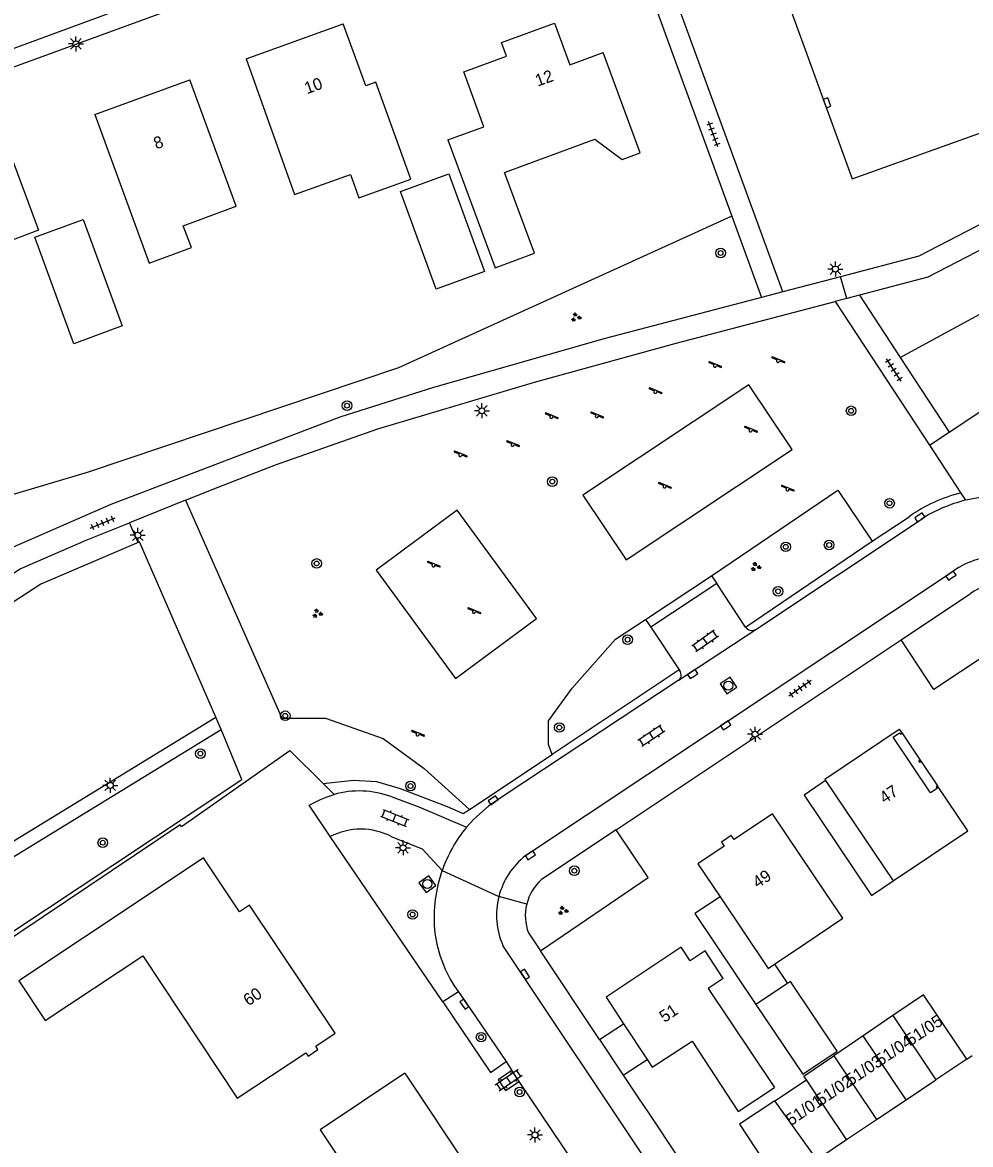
# Model space of a CAD drawing. Extents: x 137999 to 141000, y 397500 to 400501.
# Drawn here: x 138374 to 138453.1, y 399770.7 to 399864.2 of the extents above; entities that cross this region are included whole.
import ezdxf

# ---------------------------------------------------------------- set-up
doc = ezdxf.new("R2010")
doc.units = 0
for name, color, linetype in [('gg-afsc-erfafscheiding', 7, 'Continuous'), ('gg-afsc-hekwerk', 7, 'Continuous'), ('gg-anno-huisnummerreeks BGT', 7, 'Continuous'), ('gg-bbg-bijgebouw', 7, 'Continuous'), ('gg-bbg-gedigitaliseerde bebouwing', 7, 'Continuous'), ('gg-bbg-gedigitaliseerde bijgebouw', 7, 'Continuous'), ('gg-bbg-hoofdgebouw', 7, 'Continuous'), ('gg-bbg-luifel en loopbrug', 7, 'Continuous'), ('gg-bbg-onder overbouw', 7, 'Continuous'), ('gg-bbg-pand overbouw', 7, 'Continuous'), ('gg-bbg-pilaar onder overbouw', 7, 'Continuous'), ('gg-bbg-pilaar pand', 7, 'Continuous'), ('gg-bbg-tussenscheiding', 7, 'Continuous'), ('gg-knt-onverhard', 7, 'Continuous'), ('gg-knt-verharding', 7, 'Continuous'), ('gg-knt-verharding nz', 7, 'Continuous'), ('gt-grn-groengrens', 7, 'Continuous'), ('gt-grn-weggrens', 7, 'Continuous'), ('gt-symb-boom', 7, 'Continuous'), ('gt-symb-groenvak', 7, 'Continuous'), ('gt-symb-klinker verharding', 7, 'Continuous'), ('gt-symb-kolk', 7, 'Continuous'), ('gt-symb-lichtmast', 7, 'Continuous'), ('gt-symb-rioolschacht', 7, 'Continuous'), ('gt-symb-speelvoorziening', 7, 'Continuous'), ('gt-symb-tegel verharding', 7, 'Continuous')]:
    doc.layers.add(name, color=color, linetype=linetype)

# ---------------------------------------------------------------- blocks, each defined once
blk = doc.blocks.new('gt0-KOLK')
at = {"layer": 'gt-symb-kolk'}
blk.add_lwpolyline([(0, 0), (0.375, 0), (0.375, 0.4), (-0.375, 0.4), (-0.375, 0), (0, 0)], dxfattribs=at)
blk = doc.blocks.new('gt0-LMAST')
at = {"layer": 'gt-symb-lichtmast'}
for p, q in [((-0.182, 0.173), (-0.447, 0.438)), ((-0.005, 0.246), (-0.005, 0.621)), ((0.172, 0.173), (0.437, 0.438)), ((-0.255, -0.004), (-0.63, -0.004)), ((-0.182, -0.181), (-0.447, -0.446)), ((-0.005, -0.254), (-0.005, -0.629)), ((0.437, -0.446), (0.172, -0.181)), ((0.245, -0.004), (0.62, -0.004))]:
    blk.add_line(p, q, dxfattribs=at)
blk.add_circle((-0.005, -0.004), 0.25, dxfattribs=at)
blk = doc.blocks.new('gt0-TEG1')
at = {"layer": 'gt-symb-tegel verharding'}
for p, q in [((-1.125, 0), (1.125, 0)), ((-0.9, -0.25), (-0.9, 0.25)), ((-0.45, -0.25), (-0.45, 0.25)), ((0, -0.25), (0, 0.25)), ((0.45, -0.25), (0.45, 0.25)), ((0.9, -0.25), (0.9, 0.25))]:
    blk.add_line(p, q, dxfattribs=at)
blk = doc.blocks.new('gt0-SV')
at = {"layer": 'gt-symb-speelvoorziening'}
for p, q in [((-0.477, 0.255), (-0.08, 0.096)), ((0.542, -0.076), (-0.449, 0.324)), ((0.125, 0.014), (0.515, -0.143))]:
    blk.add_line(p, q, dxfattribs=at)
for centre, radius, start, end in [((-0.466, 0.291), 0.0369, 63.6251, 252.66016), ((-0.002, -0.005), 0.128, 127.68665, 8.59861), ((0.531, -0.111), 0.0363, 243.50852, 72.54358)]:
    blk.add_arc(centre, radius, start, end, dxfattribs=at)
blk = doc.blocks.new('gt0-BOOM')
at = {"layer": 'gt-symb-boom'}
for radius in [0.4, 0.2]:
    blk.add_circle((0, 0), radius, dxfattribs=at)
blk = doc.blocks.new('gt0-GRVAK')
at = {"layer": 'gt-symb-groenvak'}
for p, q in [((-0.11, 0.189), (-0.228, 0.24)), ((-0.182, 0.153), (0.088, 0.153)), ((-0.091, 0.211), (-0.156, 0.322)), ((-0.047, 0.214), (-0.047, 0.393)), ((-0.004, 0.211), (0.061, 0.322)), ((0.015, 0.189), (0.133, 0.24)), ((0.262, -0.052), (0.197, 0.059)), ((0.305, -0.049), (0.305, 0.13)), ((0.349, -0.052), (0.414, 0.059)), ((-0.245, -0.228), (-0.363, -0.177)), ((-0.318, -0.264), (-0.047, -0.264)), ((-0.226, -0.206), (-0.291, -0.095)), ((-0.183, -0.203), (-0.183, -0.024)), ((-0.139, -0.206), (-0.074, -0.095)), ((-0.12, -0.228), (-0.002, -0.177)), ((0.243, -0.074), (0.125, -0.023)), ((0.17, -0.11), (0.441, -0.11)), ((0.368, -0.074), (0.486, -0.023))]:
    blk.add_line(p, q, dxfattribs=at)
blk = doc.blocks.new('gt0-RS')
at = {"layer": 'gt-symb-rioolschacht'}
blk.add_lwpolyline([(-0.5, -0.5), (0.5, -0.5), (0.5, 0.5), (-0.5, 0.5)], close=True, dxfattribs=at)
blk.add_circle((0, 0), 0.375, dxfattribs=at)
blk = doc.blocks.new('gt0-KL1')
at = {"layer": 'gt-symb-klinker verharding'}
for p, q in [((-1.15, 0.3), (1.15, 0.3)), ((-1, -0.3), (-1, 0.3)), ((-0.5, 0.3), (-0.5, 0.45)), ((0, -0.3), (0, 0.3)), ((0.5, 0.3), (0.5, 0.45)), ((1, -0.3), (1, 0.3)), ((-1.15, -0.3), (1.15, -0.3)), ((-0.5, -0.45), (-0.5, -0.3)), ((0.5, -0.45), (0.5, -0.3))]:
    blk.add_line(p, q, dxfattribs=at)

msp = doc.modelspace()

# ---------------------------------------------------------------- linework, layer by layer
at = {"layer": 'gg-afsc-erfafscheiding'}
for p, q in [((138387.295, 399797.188), (138387.197, 399797.327)), ((138452.771, 399777.795), (138453.225, 399778.097)), ((138424.126, 399776.475), (138425.416, 399774.541)), ((138425.416, 399774.541), (138426.227, 399773.326)), ((138426.227, 399773.326), (138428.77, 399769.515))]:
    msp.add_line(p, q, dxfattribs=at)
for points in [[(138433.191, 399848.084), (138405.4, 399835.429), (138379.446, 399826.696), (138356.704, 399819.961), (138354.721, 399824.104), (138347.451, 399843.549), (138345.927, 399850.525)], [(138458.835, 399814.444), (138450.019, 399808.626), (138447.294, 399812.75)], [(138417.221, 399786.843), (138426.224, 399792.955), (138423.53, 399796.923)]]:
    msp.add_lwpolyline(points, dxfattribs=at)
at = {"layer": 'gg-afsc-hekwerk'}
for p, q in [((138383.807, 399820.923), (138383.681, 399820.869)), ((138390.171, 399806.316), (138383.807, 399820.923)), ((138363.012, 399789.719), (138390.171, 399806.316)), ((138387.197, 399797.327), (138363.053, 399781.149))]:
    msp.add_line(p, q, dxfattribs=at)
msp.add_lwpolyline([(138383.681, 399820.869), (138375.577, 399817.405), (138363.107, 399809.282)], dxfattribs=at)
at = {"layer": 'gg-bbg-bijgebouw'}
for p, q in [((138452.771, 399777.795), (138450.197, 399776.075)), ((138447.716, 399774.418), (138450.197, 399776.075)), ((138440.27, 399769.444), (138436.784, 399774.325)), ((138445.239, 399772.764), (138447.716, 399774.418)), ((138442.747, 399771.098), (138445.239, 399772.764)), ((138440.27, 399769.444), (138442.747, 399771.098))]:
    msp.add_line(p, q, dxfattribs=at)
at = {"layer": 'gg-bbg-gedigitaliseerde bebouwing'}
for p, q in [((138440.93, 399801.13), (138441.003, 399801.022)), ((138441.003, 399801.022), (138446.633, 399792.656)), ((138441.032, 399791.631), (138436.59, 399798.26)), ((138389.139, 399794.583), (138384.53, 399791.51)), ((138430.36, 399794.09), (138432.2, 399791.348)), ((138436.752, 399785.729), (138439.355, 399787.481))]:
    msp.add_line(p, q, dxfattribs=at)
for points in [[(138446.633, 399792.656), (138452.853, 399796.846), (138450.341, 399800.575)], [(138384.53, 399791.51), (138373.734, 399784.322), (138375.935, 399781.016), (138384.075, 399786.41), (138391.941, 399774.54), (138397.668, 399778.335), (138397.85, 399778.06)], [(138432.2, 399791.348), (138436.213, 399785.366), (138436.752, 399785.729)], [(138439.355, 399787.481), (138442.431, 399789.543), (138441.032, 399791.631)], [(138432.47, 399784.54), (138431.213, 399783.704), (138436.73, 399775.43)]]:
    msp.add_lwpolyline(points, dxfattribs=at)
at = {"layer": 'gg-bbg-gedigitaliseerde bijgebouw'}
for p, q in [((138437.835, 399784.115), (138435.199, 399782.347)), ((138435.199, 399782.347), (138439.092, 399776.541)), ((138446.611, 399781.433), (138444.145, 399779.754)), ((138444.145, 399779.754), (138441.683, 399778.077)), ((138436.784, 399774.325), (138439.398, 399776.085))]:
    msp.add_line(p, q, dxfattribs=at)
for points in [[(138405.55, 399850.128), (138409.598, 399851.606), (138412.573, 399843.458), (138408.525, 399841.98), (138405.55, 399850.128)], [(138375.068, 399846.325), (138379.115, 399847.805), (138382.364, 399838.922), (138378.317, 399837.442), (138375.068, 399846.325)], [(138439.092, 399776.541), (138441.974, 399778.474), (138438.081, 399784.28), (138437.835, 399784.115)], [(138452.771, 399777.795), (138449.173, 399783.178), (138446.611, 399781.433)], [(138439.398, 399776.085), (138439.197, 399776.384), (138441.683, 399778.077)]]:
    msp.add_lwpolyline(points, dxfattribs=at)
at = {"layer": 'gg-bbg-hoofdgebouw'}
for p, q in [((138392.69, 399861.19), (138400.79, 399864.11)), ((138380.07, 399856.54), (138387.99, 399859.45)), ((138440.93, 399801.13), (138447.15, 399805.31)), ((138447.15, 399805.31), (138447.379, 399804.97)), ((138392.14, 399790.089), (138389.139, 399794.583)), ((138424.163, 399780.751), (138426.114, 399777.78)), ((138405.91, 399776.63), (138413.71, 399764.98))]:
    msp.add_line(p, q, dxfattribs=at)
for points in [[(138392.69, 399861.19), (138396.724, 399849.878), (138401.381, 399851.556), (138402.086, 399849.599), (138406.413, 399851.159), (138403.5, 399859.24), (138402.659, 399858.927), (138400.79, 399864.11)], [(138409.5, 399854.44), (138412.51, 399855.52), (138410.83, 399860.11), (138414.39, 399861.42), (138413.97, 399862.55), (138418.39, 399864.16), (138419.67, 399860.68), (138422.45, 399861.71)], [(138409.5, 399854.44), (138413.454, 399843.769), (138416.736, 399844.985), (138414.241, 399851.718), (138421.771, 399854.508), (138424.049, 399852.79), (138425.549, 399853.346), (138422.45, 399861.71)], [(138380.07, 399856.54), (138384.594, 399844.161), (138388.123, 399845.458), (138387.454, 399847.279), (138391.866, 399848.9), (138387.99, 399859.45)], [(138372.8, 399853.88), (138375.393, 399846.896), (138371.999, 399845.636), (138372.886, 399843.245), (138368.414, 399841.586), (138368.936, 399840.18), (138368.683, 399840.086), (138364.67, 399850.95)], [(138436.59, 399798.26), (138433.37, 399796.11), (138433.13, 399796.46), (138432.33, 399795.9), (138432.54, 399795.55), (138430.36, 399794.09)], [(138397.85, 399778.06), (138398.68, 399778.61), (138398.5, 399778.89), (138400.11, 399779.97), (138392.98, 399790.65), (138392.14, 399790.089)], [(138432.47, 399784.54), (138430.95, 399786.83), (138429.71, 399786.01), (138428.95, 399787.14), (138422.7, 399782.98), (138424.163, 399780.751)], [(138426.114, 399777.78), (138426.54, 399777.13), (138429.87, 399779.31), (138433.72, 399773.45), (138436.73, 399775.43)], [(138405.91, 399776.63), (138398.877, 399771.904), (138406.672, 399760.235)]]:
    msp.add_lwpolyline(points, dxfattribs=at)
at = {"layer": 'gg-bbg-luifel en loopbrug'}
for p, q in [((138436.752, 399785.729), (138437.835, 399784.115)), ((138422.153, 399779.432), (138424.163, 399780.751)), ((138422.153, 399779.432), (138424.126, 399776.475)), ((138424.126, 399776.475), (138426.114, 399777.78))]:
    msp.add_line(p, q, dxfattribs=at)
for points in [[(138441.003, 399801.022), (138439.206, 399799.815), (138444.83, 399791.445), (138446.633, 399792.656)], [(138432.2, 399791.348), (138430.106, 399789.943), (138435.199, 399782.347)], [(138436.784, 399774.325), (138433.827, 399772.384), (138438.463, 399765.321), (138441.621, 399767.394)]]:
    msp.add_lwpolyline(points, dxfattribs=at)
at = {"layer": 'gg-bbg-onder overbouw'}
msp.add_lwpolyline([(138450.341, 399800.575), (138450.216, 399800.491), (138450.3, 399800.366), (138449.761, 399800.003), (138446.632, 399804.647), (138447.171, 399805.011), (138447.255, 399804.886), (138447.379, 399804.97)], dxfattribs=at)
at = {"layer": 'gg-bbg-pand overbouw'}
for p, q in [((138447.379, 399804.97), (138448.888, 399802.731)), ((138448.972, 399802.606), (138450.341, 399800.575))]:
    msp.add_line(p, q, dxfattribs=at)
at = {"layer": 'gg-bbg-pilaar onder overbouw'}
msp.add_lwpolyline([(138448.972, 399802.606), (138448.847, 399802.523), (138448.763, 399802.647), (138448.888, 399802.731)], dxfattribs=at)
at = {"layer": 'gg-bbg-pilaar pand'}
msp.add_line((138448.888, 399802.731), (138448.972, 399802.606), dxfattribs=at)
at = {"layer": 'gg-bbg-tussenscheiding'}
for p, q in [((138446.611, 399781.433), (138450.197, 399776.075)), ((138447.716, 399774.418), (138444.145, 399779.754)), ((138441.683, 399778.077), (138445.239, 399772.764)), ((138442.747, 399771.098), (138439.398, 399776.085))]:
    msp.add_line(p, q, dxfattribs=at)
at = {"layer": 'gg-knt-onverhard'}
for points in [[(138420.774, 399824.82), (138424.367, 399819.418), (138438.208, 399828.614), (138434.616, 399834.016), (138420.774, 399824.82)], [(138410.144, 399809.546), (138416.893, 399814.542), (138410.281, 399823.556), (138403.532, 399818.56), (138410.144, 399809.546)]]:
    msp.add_lwpolyline(points, dxfattribs=at)
at = {"layer": 'gg-knt-verharding'}
for p, q in [((138437.43, 399841.77), (138426.49, 399871.74)), ((138345.927, 399850.525), (138402.79, 399871.3)), ((138391.524, 399868.761), (138345, 399851.65)), ((138433.191, 399848.084), (138435.67, 399841.3)), ((138442.235, 399843.028), (138437.43, 399841.77)), ((138441.81, 399840.95), (138449.669, 399828.979)), ((138443.84, 399841.5), (138447.233, 399836.301)), ((138447.233, 399836.301), (138451.309, 399830.056)), ((138451.309, 399830.056), (138455.5, 399832.859)), ((138449.669, 399828.979), (138452.283, 399824.998)), ((138452.283, 399824.998), (138452.677, 399824.398)), ((138387.63, 399824.391), (138382.962, 399822.511)), ((138435.184, 399813.632), (138448.964, 399822.803)), ((138415.99, 399794.77), (138451.652, 399818.481)), ((138431.928, 399817.453), (138426.431, 399813.801)), ((138434.337, 399813.824), (138431.928, 399817.453)), ((138447.294, 399812.75), (138453.09, 399816.62)), ((138426.431, 399813.801), (138428.792, 399810.259)), ((138423.53, 399796.923), (138447.294, 399812.75)), ((138428.792, 399810.259), (138428.848, 399810.176)), ((138428.716, 399809.362), (138414.283, 399799.829)), ((138399.115, 399800.771), (138400.026, 399799.867)), ((138423.53, 399796.923), (138417.309, 399792.778)), ((138416.23, 399788.33), (138417.221, 399786.843)), ((138454.633, 399726.519), (138414.098, 399787.281)), ((138422.153, 399779.432), (138417.221, 399786.843)), ((138410.039, 399783.928), (138410.4, 399783.419)), ((138414.359, 399777.6), (138414.847, 399776.871)), ((138415.464, 399775.951), (138414.847, 399776.871)), ((138419.922, 399769.292), (138415.464, 399775.951))]:
    msp.add_line(p, q, dxfattribs=at)
for points in [[(138434.682, 399874.673), (138443.22, 399851.18), (138457.11, 399856.15), (138448.596, 399879.655)], [(138402.79, 399871.3), (138403.92, 399867.97), (138417.95, 399872.76), (138424.73, 399871.24), (138433.191, 399848.084)], [(138501.702, 399870.011), (138449.53, 399842.98), (138443.84, 399841.5)], [(138468.17, 399854.78), (138448.77, 399844.74), (138442.235, 399843.028)], [(138435.67, 399841.3), (138422.62, 399837.88), (138408.32, 399833.79), (138400.5, 399831.32), (138381.41, 399824.03), (138372.81, 399820.28), (138365.75, 399815.67), (138357.06, 399809.58)], [(138387.63, 399824.391), (138390.36, 399825.49), (138395.15, 399827.34), (138403.67, 399830.36), (138416.72, 399834.25), (138428.54, 399837.5), (138441.81, 399840.95)], [(138454.821, 399824.675), (138453.742, 399824.588), (138452.677, 399824.398)], [(138362.065, 399810.787), (138363.83, 399812.03), (138369.17, 399815.67), (138373.86, 399818.67), (138379.36, 399821.06), (138382.962, 399822.511)], [(138387.295, 399797.188), (138396.331, 399803.531), (138399.115, 399800.771)], [(138399.694, 399796.351), (138397.957, 399798.964), (138398.883, 399799.444), (138399.446, 399799.678), (138400.026, 399799.867)], [(138414.283, 399799.829), (138412.912, 399798.887), (138411.667, 399797.818), (138411.059, 399797.133)], [(138404.77, 399799.693), (138407.092, 399798.831), (138411.059, 399797.133)], [(138404.828, 399796.342), (138407.354, 399795.33), (138409.026, 399793.519)], [(138410.4, 399783.419), (138411.049, 399782.504), (138414.359, 399777.6)], [(138414.847, 399776.871), (138413.703, 399776.091), (138414.312, 399775.178), (138415.464, 399775.951)]]:
    msp.add_lwpolyline(points, dxfattribs=at)
for centre, radius, start, end in [((138455.693, 399812.258), 12.509, 103.95154, 122.54245), ((138455.268, 399813.566), 6.102, 84.81066, 126.3453), ((138455.141, 399814.024), 3.309, 79.78428, 128.30864), ((138434.861, 399814.171), 0.628, 213.487, 300.9688), ((138428.383, 399809.834), 0.577, 305.19957, 36.37838), ((138402.129, 399792.445), 7.714, 69.97852, 105.82038), ((138402.252, 399791.436), 5.541, 62.30007, 117.49905), ((138420.268, 399789.574), 11.914, 140.61941, 160.66207), ((138419.853, 399789.811), 6.286, 127.91578, 165.82475), ((138420.233, 399789.594), 11.874, 160.69642, 184.67907), ((138420.017, 399789.766), 4.05, 131.95962, 166.36716), ((138419.848, 399789.81), 6.282, 165.81025, 203.74267), ((138420.021, 399789.766), 4.054, 166.38107, 200.75071), ((138419.066, 399789.717), 10.724, 185.8449, 212.67106)]:
    msp.add_arc(centre, radius, start, end, dxfattribs=at)
at = {"layer": 'gg-knt-verharding nz'}
msp.add_line((138428.716, 399809.362), (138435.184, 399813.632), dxfattribs=at)
at = {"layer": 'gt-grn-groengrens'}
for p, q in [((138383.681, 399820.869), (138382.962, 399822.511)), ((138444.898, 399820.979), (138447.972, 399823.025)), ((138434.337, 399813.824), (138444.898, 399820.979)), ((138426.001, 399814.446), (138431.498, 399818.098)), ((138431.498, 399818.098), (138431.928, 399817.453)), ((138426.001, 399814.446), (138426.431, 399813.801)), ((138428.792, 399810.259), (138418.201, 399803.21)), ((138390.62, 399805.284), (138390.171, 399806.316)), ((138411.304, 399798.62), (138418.201, 399803.21)), ((138410.797, 399798.283), (138411.304, 399798.62)), ((138409.091, 399782.581), (138399.694, 399796.351)), ((138410.4, 399783.419), (138409.091, 399782.581))]:
    msp.add_line(p, q, dxfattribs=at)
for points in [[(138447.233, 399836.301), (138493.842, 399861.665), (138494.866, 399860.134)], [(138431.498, 399818.098), (138442.02, 399825.227), (138444.898, 399820.979)], [(138387.63, 399824.391), (138395.657, 399806.242), (138399.31, 399806.242), (138404.104, 399804.53), (138407.529, 399802.019), (138411.304, 399798.62)], [(138418.201, 399803.21), (138417.89, 399804.032), (138417.89, 399806.002), (138419.883, 399808.73), (138423.497, 399812.805), (138426.001, 399814.446)], [(138357.661, 399777.48), (138362.497, 399780.505), (138362.072, 399781.065), (138381.588, 399793.964), (138392.328, 399801.118), (138390.62, 399805.284)], [(138363.012, 399789.719), (138364.471, 399789.285), (138390.62, 399805.284)], [(138399.115, 399800.771), (138401.629, 399801.06), (138403.547, 399800.939), (138405.546, 399800.353), (138409.463, 399798.878), (138410.797, 399798.283)], [(138409.091, 399782.581), (138413.065, 399776.695), (138414.359, 399777.6)]]:
    msp.add_lwpolyline(points, dxfattribs=at)
msp.add_arc((138455.221, 399812.882), 12.467, 103.63124, 125.55272, dxfattribs=at)
at = {"layer": 'gt-grn-weggrens'}
for p, q in [((138442.777, 399841.212), (138442.235, 399843.028)), ((138437.43, 399841.77), (138435.67, 399841.3)), ((138442.777, 399841.212), (138441.81, 399840.95)), ((138443.84, 399841.5), (138442.777, 399841.212)), ((138449.669, 399828.979), (138451.309, 399830.056)), ((138409.026, 399793.519), (138413.758, 399791.35)), ((138416.081, 399790.721), (138413.758, 399791.35))]:
    msp.add_line(p, q, dxfattribs=at)

# ---------------------------------------------------------------- block references
at = {"layer": 'gt-symb-boom'}
for p in [(138432.25, 399845.007), (138401.106, 399832.281), (138443.129, 399831.851), (138418.221, 399825.948), (138446.335, 399824.144), (138437.682, 399820.51), (138441.298, 399820.665), (138398.569, 399819.127), (138437.042, 399816.804), (138424.495, 399812.774), (138395.953, 399806.431), (138418.8, 399805.451), (138388.879, 399803.272), (138406.395, 399800.571), (138380.738, 399795.847), (138420.055, 399793.513), (138406.57, 399789.859), (138412.282, 399779.637), (138415.493, 399775.067)]:
    msp.add_blockref('gt0-BOOM', p, dxfattribs=at)
at = {"layer": 'gt-symb-groenvak'}
for p in [(138420.184, 399839.644), (138435.174, 399818.843), (138398.619, 399814.952), (138419.101, 399790.182)]:
    msp.add_blockref('gt0-GRVAK', p, dxfattribs=at)
at = {"layer": 'gt-symb-klinker verharding'}
for p, rotation in [((138430.95, 399812.657), -144.81546069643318), ((138426.475, 399804.749), -146.5005999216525), ((138405.073, 399797.916), -21.89715058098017), ((138414.578, 399776.035), -145.80135638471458)]:
    msp.add_blockref('gt0-KL1', p, dxfattribs=dict(at, rotation=rotation))
at = {"layer": 'gt-symb-kolk'}
for p, rotation in [((138440.941, 399857.453), -70.00710601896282), ((138448.964, 399822.803), 33.626529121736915), ((138451.569, 399817.945), 33.626529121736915), ((138430.034, 399809.741), 33.626529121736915), ((138432.786, 399805.458), 33.626529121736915), ((138413.405, 399799.221), 35.59763149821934), ((138416.503, 399794.63), 33.626529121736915), ((138415.774, 399784.769), -56.294043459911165), ((138411.049, 399782.504), 125.31121343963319)]:
    msp.add_blockref('gt0-KOLK', p, dxfattribs=dict(at, rotation=rotation))
at = {"layer": 'gt-symb-lichtmast'}
for p in [(138378.507, 399862.44), (138441.824, 399843.666), (138412.348, 399831.853), (138383.664, 399821.482), (138435.13, 399804.897), (138381.369, 399800.631), (138405.775, 399795.425), (138416.78, 399771.486)]:
    msp.add_blockref('gt0-LMAST', p, dxfattribs=at)
at = {"layer": 'gt-symb-rioolschacht'}
for p, rotation in [((138432.897, 399808.944), 33.626529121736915), ((138407.8, 399792.398), 35.93051893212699)]:
    msp.add_blockref('gt0-RS', p, dxfattribs=dict(at, rotation=rotation))
at = {"layer": 'gt-symb-speelvoorziening'}
for p in [(138437.034, 399836.013), (138431.771, 399835.616), (138426.799, 399833.433), (138418.138, 399831.349), (138421.921, 399831.416), (138434.749, 399830.22), (138414.914, 399829.021), (138410.541, 399828.161), (138427.577, 399825.542), (138437.823, 399825.31), (138408.311, 399818.976), (138411.688, 399815.096), (138406.988, 399804.875)]:
    msp.add_blockref('gt0-SV', p, dxfattribs=at)
at = {"layer": 'gt-symb-tegel verharding'}
for p, rotation in [((138431.641, 399854.902), 110.24750150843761), ((138446.689, 399835.251), 123.24493724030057), ((138380.728, 399822.495), 22.28037103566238), ((138438.871, 399808.714), -144.76864260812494)]:
    msp.add_blockref('gt0-TEG1', p, dxfattribs=dict(at, rotation=rotation))

# ---------------------------------------------------------------- texts
at = {"layer": 'gg-anno-huisnummerreeks BGT'}
for s, rotation, p in [('10', 19.8, (138397.758, 399858.234)), ('12', 19.9, (138417.002, 399858.867)), ('8', 20.2, (138385.195, 399853.63)), ('47', 33.9, (138445.923, 399799.064)), ('49', 33.7, (138435.342, 399792.016)), ('60', 33.7, (138392.879, 399782.197)), ('51', 33.7, (138427.568, 399780.814)), ('51/05', 33.7, (138448.086, 399778.875)), ('51/04', 33.7, (138445.559, 399777.187)), ('51/03', 33.7, (138443.08, 399775.531)), ('51/02', 33.7, (138440.595, 399773.871)), ('51/01', 33.7, (138438.11, 399772.211))]:
    msp.add_text(s, height=1, rotation=rotation, dxfattribs=at).set_placement(p)

doc.saveas('drawing.dxf')
